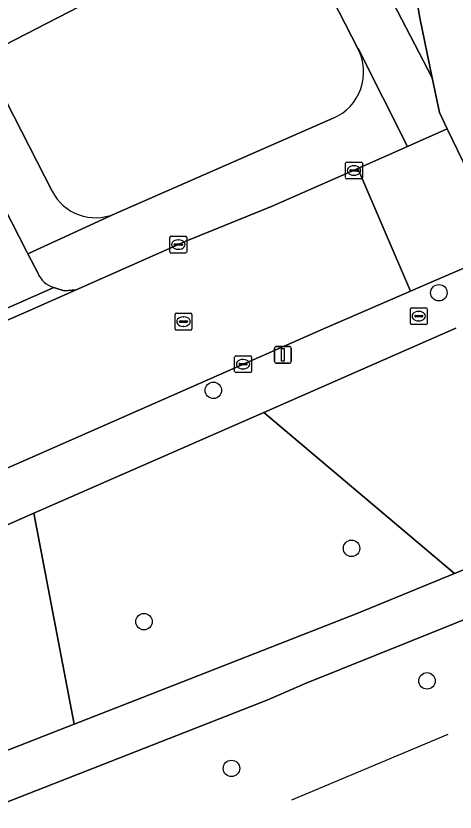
# Model space of a CAD drawing. Extents: x 159352 to 160617, y 385888 to 387323.
# Drawn here: x 159792.27 to 159818.35, y 386393.37 to 386440.65 of the extents above; entities that cross this region are included whole.
import ezdxf

# ---------------------------------------------------------------- set-up
doc = ezdxf.new("R2010")
doc.units = 0
for name, color, linetype in [('IMGEO_Boom', 7, 'Continuous'), ('IMGEO_Brandkraan', 7, 'Continuous'), ('IMGEO_Fietspad_gesloten', 7, 'Continuous'), ('IMGEO_Groenvoorziening', 7, 'Continuous'), ('IMGEO_Hek', 7, 'Continuous'), ('IMGEO_Kolk', 7, 'Continuous'), ('IMGEO_Lichtmast', 7, 'Continuous'), ('IMGEO_Parkeervlak_open', 7, 'Continuous'), ('IMGEO_Rijbaan_lokaal_gesloten', 7, 'Continuous'), ('IMGEO_Rijbaan_lokaal_open', 7, 'Continuous'), ('IMGEO_Rioolput', 7, 'Continuous'), ('IMGEO_Verkeerseiland_groen', 7, 'Continuous'), ('IMGEO_Voetpad_halfverhard', 7, 'Continuous'), ('IMGEO_Voetpad_open', 7, 'Continuous')]:
    doc.layers.add(name, color=color, linetype=linetype)

msp = doc.modelspace()

# ---------------------------------------------------------------- linework, layer by layer
at = {"layer": 'IMGEO_Boom'}
for centre in [(159817.392, 386424.213), (159803.995, 386418.419), (159812.206, 386409.032), (159799.872, 386404.682), (159816.689, 386401.163), (159805.07, 386395.966)]:
    msp.add_circle(centre, 0.489, dxfattribs=at)
at = {"layer": 'IMGEO_Brandkraan'}
for p, q in [((159815.697, 386422.396), (159815.697, 386423.248)), ((159815.772, 386423.322), (159816.624, 386423.322)), ((159816.185, 386423.102), (159816.21, 386423.102)), ((159816.698, 386423.248), (159816.698, 386422.396)), ((159815.956, 386422.816), (159815.956, 386422.828)), ((159816.394, 386422.779), (159815.996, 386422.779)), ((159815.999, 386422.865), (159816.397, 386422.865)), ((159816.44, 386422.828), (159816.44, 386422.816)), ((159816.624, 386422.322), (159815.772, 386422.322)), ((159816.208, 386422.542), (159816.183, 386422.542))]:
    msp.add_line(p, q, dxfattribs=at)
for points in [[(159815.697, 386422.396), (159815.697, 386423.248)], [(159815.772, 386423.322), (159816.624, 386423.322)], [(159816.698, 386423.248), (159816.698, 386422.396)], [(159816.624, 386422.322), (159815.772, 386422.322)]]:
    msp.add_lwpolyline(points, dxfattribs=at)
for centre, radius, start, end in [((159815.774, 386423.246), 0.0765, 91.552, 178.448), ((159815.774, 386423.246), 0.0765, 91.552, 178.448), ((159816.622, 386423.246), 0.0765, 1.552, 88.448), ((159816.622, 386423.246), 0.0765, 1.552, 88.448), ((159815.996, 386422.825), 0.0403, 85.8775, 175.7526), ((159815.993, 386422.815), 0.0366, 178.938, 274.7102), ((159816.397, 386422.822), 0.043, 264.8664, 352.4533), ((159816.401, 386422.827), 0.0386, 1.7309, 96.639), ((159815.774, 386422.398), 0.0765, 181.552, 268.448), ((159815.774, 386422.398), 0.0765, 181.552, 268.448), ((159816.622, 386422.398), 0.0765, 271.552, 358.448), ((159816.622, 386422.398), 0.0765, 271.552, 358.448)]:
    msp.add_arc(centre, radius, start, end, dxfattribs=at)
for centre, major_axis, ratio, start_param, end_param in [((159816.184, 386422.822), (-0.387, 0.002), 0.722429, 4.712389, 7.853982), ((159816.209, 386422.822), (-0.39, 0.002), 0.717154, 1.570796, 4.712389)]:
    msp.add_ellipse(centre, major_axis=major_axis, ratio=ratio, start_param=start_param, end_param=end_param, dxfattribs=at)
at = {"layer": 'IMGEO_Fietspad_gesloten'}
msp.add_lwpolyline([(159814.816, 386449.191), (159816.258, 386440.546), (159816.992, 386436.967), (159817.422, 386434.909), (159817.89, 386433.94), (159821.364, 386426.753), (159825.393, 386427.828), (159821.003, 386436.041), (159819.899, 386438.484)], dxfattribs=at)
at = {"layer": 'IMGEO_Groenvoorziening'}
for points in [[(159812.587, 386438.71), (159808.097, 386447.447), (159790.308, 386438.271), (159794.412, 386430.247)], [(159798.144, 386428.907), (159811.121, 386434.572)], [(159818.398, 386422.11), (159806.998, 386417.111), (159818.311, 386407.546), (159823.256, 386409.571), (159827.493, 386411.644), (159822.146, 386420.883)], [(159782.763, 386400.099), (159784.751, 386397.29), (159786.407, 386394.951), (159795.721, 386398.588), (159793.338, 386411.122), (159784.828, 386407.391)], [(159835.092, 386387.037), (159840.229, 386390.213), (159828.863, 386409.276), (159820.002, 386405.246), (159809.416, 386400.989), (159807.237, 386400.04), (159788.067, 386392.544), (159801.827, 386372.739), (159803.124, 386370.891), (159804.23, 386371.71), (159805.367, 386370.068), (159807.356, 386369.838), (159809.821, 386371.418)]]:
    msp.add_lwpolyline(points, dxfattribs=at)
msp.add_lwpolyline([(159818.311, 386407.546), (159806.998, 386417.111), (159793.338, 386411.122), (159795.721, 386398.588), (159799.335, 386399.999), (159812.57, 386405.194)], close=True, dxfattribs=at)
for centre, radius, start, end in [((159809.907, 386437.331), 3.014, 293.7502, 27.2336), ((159796.993, 386431.567), 2.899, 207.0913, 293.4067)]:
    msp.add_arc(centre, radius, start, end, dxfattribs=at)
at = {"layer": 'IMGEO_Hek'}
msp.add_lwpolyline([(159817.92, 386397.986), (159808.642, 386394.071)], dxfattribs=at)
at = {"layer": 'IMGEO_Kolk'}
for p, q in [((159811.846, 386431.047), (159811.846, 386431.899)), ((159811.921, 386431.973), (159812.773, 386431.973)), ((159812.334, 386431.753), (159812.359, 386431.753)), ((159812.847, 386431.899), (159812.847, 386431.047)), ((159812.105, 386431.467), (159812.105, 386431.479)), ((159812.543, 386431.43), (159812.145, 386431.43)), ((159812.148, 386431.516), (159812.546, 386431.516)), ((159812.357, 386431.193), (159812.332, 386431.193)), ((159812.589, 386431.479), (159812.589, 386431.467)), ((159812.773, 386430.973), (159811.921, 386430.973)), ((159801.409, 386426.647), (159801.409, 386427.499)), ((159801.484, 386427.573), (159802.336, 386427.573)), ((159801.897, 386427.353), (159801.922, 386427.353)), ((159802.41, 386427.499), (159802.41, 386426.647)), ((159801.668, 386427.067), (159801.668, 386427.079)), ((159802.106, 386427.03), (159801.708, 386427.03)), ((159801.711, 386427.116), (159802.109, 386427.116)), ((159802.152, 386427.079), (159802.152, 386427.067)), ((159802.336, 386426.573), (159801.484, 386426.573)), ((159801.92, 386426.793), (159801.895, 386426.793)), ((159805.26, 386419.543), (159805.26, 386420.395)), ((159805.335, 386420.469), (159806.187, 386420.469)), ((159806.261, 386420.395), (159806.261, 386419.543)), ((159805.519, 386419.963), (159805.519, 386419.975)), ((159805.957, 386419.926), (159805.559, 386419.926)), ((159805.562, 386420.012), (159805.96, 386420.012)), ((159805.748, 386420.249), (159805.773, 386420.249)), ((159806.003, 386419.975), (159806.003, 386419.963)), ((159806.187, 386419.469), (159805.335, 386419.469)), ((159805.771, 386419.689), (159805.746, 386419.689))]:
    msp.add_line(p, q, dxfattribs=at)
for points in [[(159811.846, 386431.047), (159811.846, 386431.899)], [(159811.921, 386431.973), (159812.773, 386431.973)], [(159812.847, 386431.899), (159812.847, 386431.047)], [(159812.773, 386430.973), (159811.921, 386430.973)], [(159801.409, 386426.647), (159801.409, 386427.499)], [(159801.484, 386427.573), (159802.336, 386427.573)], [(159802.41, 386427.499), (159802.41, 386426.647)], [(159802.336, 386426.573), (159801.484, 386426.573)], [(159805.26, 386419.543), (159805.26, 386420.395)], [(159805.335, 386420.469), (159806.187, 386420.469)], [(159806.261, 386420.395), (159806.261, 386419.543)], [(159806.187, 386419.469), (159805.335, 386419.469)]]:
    msp.add_lwpolyline(points, dxfattribs=at)
for centre, radius, start, end in [((159811.923, 386431.897), 0.0765, 91.552, 178.448), ((159811.923, 386431.897), 0.0765, 91.552, 178.448), ((159812.771, 386431.897), 0.0765, 1.552, 88.448), ((159812.771, 386431.897), 0.0765, 1.552, 88.448), ((159812.145, 386431.476), 0.0403, 85.8775, 175.7526), ((159812.142, 386431.466), 0.0366, 178.938, 274.7102), ((159812.546, 386431.473), 0.043, 264.8664, 352.4533), ((159812.55, 386431.478), 0.0386, 1.7309, 96.639), ((159811.923, 386431.049), 0.0765, 181.552, 268.448), ((159811.923, 386431.049), 0.0765, 181.552, 268.448), ((159812.771, 386431.049), 0.0765, 271.552, 358.448), ((159812.771, 386431.049), 0.0765, 271.552, 358.448), ((159801.486, 386427.497), 0.0765, 91.552, 178.448), ((159801.486, 386427.497), 0.0765, 91.552, 178.448), ((159802.334, 386427.497), 0.0765, 1.552, 88.448), ((159802.334, 386427.497), 0.0765, 1.552, 88.448), ((159801.708, 386427.076), 0.0403, 85.8775, 175.7526), ((159801.705, 386427.066), 0.0366, 178.938, 274.7102), ((159802.109, 386427.073), 0.043, 264.8664, 352.4533), ((159802.113, 386427.078), 0.0386, 1.7309, 96.639), ((159801.486, 386426.649), 0.0765, 181.552, 268.448), ((159801.486, 386426.649), 0.0765, 181.552, 268.448), ((159802.334, 386426.649), 0.0765, 271.552, 358.448), ((159802.334, 386426.649), 0.0765, 271.552, 358.448), ((159805.337, 386420.393), 0.0765, 91.552, 178.448), ((159805.337, 386420.393), 0.0765, 91.552, 178.448), ((159806.185, 386420.393), 0.0765, 1.552, 88.448), ((159806.185, 386420.393), 0.0765, 1.552, 88.448), ((159805.559, 386419.972), 0.0403, 85.8775, 175.7526), ((159805.556, 386419.962), 0.0366, 178.938, 274.7102), ((159805.96, 386419.969), 0.043, 264.8664, 352.4533), ((159805.964, 386419.974), 0.0386, 1.7309, 96.639), ((159805.337, 386419.545), 0.0765, 181.552, 268.448), ((159805.337, 386419.545), 0.0765, 181.552, 268.448), ((159806.185, 386419.545), 0.0765, 271.552, 358.448), ((159806.185, 386419.545), 0.0765, 271.552, 358.448)]:
    msp.add_arc(centre, radius, start, end, dxfattribs=at)
for centre, major_axis, ratio, start_param, end_param in [((159812.333, 386431.473), (-0.387, 0.002), 0.722429, 4.712389, 7.853982), ((159812.358, 386431.473), (-0.39, 0.002), 0.717154, 1.570796, 4.712389), ((159801.896, 386427.073), (-0.387, 0.002), 0.722429, 4.712389, 7.853982), ((159801.921, 386427.073), (-0.39, 0.002), 0.717154, 1.570796, 4.712389), ((159805.747, 386419.969), (-0.387, 0.002), 0.722429, 4.712389, 7.853982), ((159805.772, 386419.969), (-0.39, 0.002), 0.717154, 1.570796, 4.712389)]:
    msp.add_ellipse(centre, major_axis=major_axis, ratio=ratio, start_param=start_param, end_param=end_param, dxfattribs=at)
at = {"layer": 'IMGEO_Lichtmast'}
for p, q in [((159807.63, 386420.125), (159807.63, 386420.925)), ((159807.63, 386420.925), (159807.63, 386420.125)), ((159807.73, 386421.025), (159808.52, 386421.025)), ((159808.52, 386421.025), (159807.73, 386421.025)), ((159808.62, 386420.925), (159808.62, 386420.125)), ((159808.62, 386420.125), (159808.62, 386420.925)), ((159808.52, 386420.025), (159807.73, 386420.025)), ((159807.73, 386420.025), (159808.52, 386420.025))]:
    msp.add_line(p, q, dxfattribs=at)
msp.add_lwpolyline([(159808.05, 386420.9), (159808.2, 386420.9), (159808.2, 386420.15), (159808.05, 386420.15), (159808.05, 386420.9)], dxfattribs=at)
for centre, start, end in [((159807.73, 386420.925), 90, 180), ((159807.73, 386420.925), 90, 180), ((159808.52, 386420.925), 0, 90), ((159808.52, 386420.925), 360, 90), ((159807.73, 386420.125), 180, 270), ((159807.73, 386420.125), 180, 270), ((159808.52, 386420.125), 270, 0), ((159808.52, 386420.125), 270, 0)]:
    msp.add_arc(centre, 0.1, start, end, dxfattribs=at)
at = {"layer": 'IMGEO_Parkeervlak_open'}
for points in [[(159793.56, 386425.388), (159792.974, 386426.53), (159792.915, 386426.644), (159788.799, 386434.664), (159786.711, 386438.751), (159758.813, 386424.745), (159755.254, 386431.554), (159750.18, 386428.951), (159740.866, 386447.103), (159736.596, 386444.912), (159724.093, 386469.28)], [(159778.141, 386417.294), (159784.347, 386420.037), (159794.516, 386424.524)]]:
    msp.add_lwpolyline(points, dxfattribs=at)
msp.add_arc((159794.943, 386425.958), 1.496, 202.3858, 253.4019, dxfattribs=at)
at = {"layer": 'IMGEO_Rijbaan_lokaal_gesloten'}
msp.add_lwpolyline([(159783.34, 386410.105), (159801.996, 386418.316), (159810.686, 386422.123), (159815.707, 386424.299), (159812.575, 386431.59), (159807.487, 386429.35), (159802.45, 386427.311), (159795.842, 386424.384), (159792.901, 386423.081), (159777.498, 386416.357)], dxfattribs=at)
at = {"layer": 'IMGEO_Rijbaan_lokaal_open'}
msp.add_lwpolyline([(159817.89, 386433.94), (159815.523, 386432.893), (159812.575, 386431.59), (159815.707, 386424.299), (159817.211, 386424.957), (159819.288, 386425.855), (159821.364, 386426.753)], close=True, dxfattribs=at)
msp.add_lwpolyline([(159777.498, 386416.357), (159792.901, 386423.081), (159795.842, 386424.384), (159795.131, 386424.326), (159794.516, 386424.524), (159784.347, 386420.037), (159778.141, 386417.294)], dxfattribs=at)
at = {"layer": 'IMGEO_Rioolput'}
for p, q in [((159801.72, 386422.072), (159801.72, 386422.924)), ((159801.795, 386422.998), (159802.647, 386422.998)), ((159802.208, 386422.778), (159802.233, 386422.778)), ((159802.721, 386422.924), (159802.721, 386422.072)), ((159801.979, 386422.492), (159801.979, 386422.504)), ((159802.417, 386422.455), (159802.019, 386422.455)), ((159802.022, 386422.541), (159802.42, 386422.541)), ((159802.231, 386422.218), (159802.206, 386422.218)), ((159802.463, 386422.504), (159802.463, 386422.492)), ((159802.647, 386421.998), (159801.795, 386421.998))]:
    msp.add_line(p, q, dxfattribs=at)
for points in [[(159801.72, 386422.072), (159801.72, 386422.924)], [(159801.795, 386422.998), (159802.647, 386422.998)], [(159802.721, 386422.924), (159802.721, 386422.072)], [(159802.647, 386421.998), (159801.795, 386421.998)]]:
    msp.add_lwpolyline(points, dxfattribs=at)
for centre, radius, start, end in [((159801.797, 386422.922), 0.0765, 91.552, 178.448), ((159801.797, 386422.922), 0.0765, 91.552, 178.448), ((159802.645, 386422.922), 0.0765, 1.552, 88.448), ((159802.645, 386422.922), 0.0765, 1.552, 88.448), ((159802.019, 386422.501), 0.0403, 85.8775, 175.7526), ((159802.016, 386422.491), 0.0366, 178.938, 274.7102), ((159802.42, 386422.498), 0.043, 264.8664, 352.4533), ((159802.424, 386422.503), 0.0386, 1.7309, 96.639), ((159801.797, 386422.074), 0.0765, 181.552, 268.448), ((159801.797, 386422.074), 0.0765, 181.552, 268.448), ((159802.645, 386422.074), 0.0765, 271.552, 358.448), ((159802.645, 386422.074), 0.0765, 271.552, 358.448)]:
    msp.add_arc(centre, radius, start, end, dxfattribs=at)
for centre, major_axis, ratio, start_param, end_param in [((159802.207, 386422.498), (-0.387, 0.002), 0.722429, 4.712389, 7.853982), ((159802.232, 386422.498), (-0.39, 0.002), 0.717154, 1.570796, 4.712389)]:
    msp.add_ellipse(centre, major_axis=major_axis, ratio=ratio, start_param=start_param, end_param=end_param, dxfattribs=at)
at = {"layer": 'IMGEO_Verkeerseiland_groen'}
msp.add_lwpolyline([(159814.335, 386450.771), (159810.797, 386448.916), (159816.992, 386436.967), (159816.258, 386440.546), (159814.816, 386449.191)], dxfattribs=at)
at = {"layer": 'IMGEO_Voetpad_halfverhard'}
msp.add_lwpolyline([(159788.067, 386392.544), (159807.237, 386400.04), (159809.416, 386400.989), (159820.002, 386405.246), (159828.863, 386409.276), (159827.493, 386411.644), (159823.256, 386409.571), (159818.311, 386407.546), (159812.57, 386405.194), (159799.335, 386399.999), (159795.721, 386398.588), (159786.407, 386394.951)], close=True, dxfattribs=at)
at = {"layer": 'IMGEO_Voetpad_open'}
msp.add_lwpolyline([(159810.797, 386448.916), (159814.335, 386450.771), (159812.971, 386453.414), (159808.35, 386451.022), (159764.277, 386537.334), (159763.305, 386535.626), (159806.88, 386450.267), (159808.097, 386447.447), (159812.587, 386438.71), (159812.603, 386438.708), (159815.523, 386432.893), (159817.89, 386433.94), (159817.422, 386434.909), (159816.992, 386436.967)], close=True, dxfattribs=at)
for points in [[(159758.772, 386500), (159746.188, 386524.627), (159741.53, 386522.35), (159739.906, 386521.405), (159727.124, 386512.381), (159728.827, 386509.923), (159730.408, 386511.042), (159739.814, 386517.637), (159743.087, 386511.24), (159748.84, 386513.971), (159754.838, 386501.94), (159749.257, 386499.196), (159752.201, 386493.449), (159753.152, 386491.592), (159765.356, 386467.81), (159770.579, 386470.367), (159786.711, 386438.751), (159788.799, 386434.664), (159792.915, 386426.644), (159792.974, 386426.53), (159798.144, 386428.907)], [(159794.412, 386430.247), (159790.308, 386438.271), (159808.097, 386447.447), (159806.88, 386450.267), (159788.823, 386441.192), (159758.772, 386500)], [(159812.575, 386431.59), (159815.523, 386432.893), (159812.603, 386438.708), (159812.587, 386438.71)], [(159811.121, 386434.572), (159798.144, 386428.907), (159792.974, 386426.53), (159793.56, 386425.388)], [(159794.516, 386424.524), (159795.131, 386424.326), (159795.842, 386424.384), (159802.45, 386427.311), (159807.487, 386429.35), (159812.575, 386431.59)], [(159822.146, 386420.883), (159822.147, 386420.887), (159819.288, 386425.855), (159817.211, 386424.957), (159815.707, 386424.299), (159810.686, 386422.123), (159801.996, 386418.316), (159783.34, 386410.105), (159782.846, 386409.867), (159782.374, 386409.586), (159781.93, 386409.264), (159781.517, 386408.903), (159781.137, 386408.507), (159780.794, 386408.079), (159780.491, 386407.622), (159780.23, 386407.139), (159780.013, 386406.635), (159779.841, 386406.114), (159779.718, 386405.579), (159779.642, 386405.036), (159784.632, 386407.419), (159784.828, 386407.391), (159793.338, 386411.122), (159806.998, 386417.111)], [(159806.998, 386417.111), (159818.398, 386422.11)]]:
    msp.add_lwpolyline(points, dxfattribs=at)
for centre, radius, start, end in [((159809.907, 386437.331), 3.014, 293.7502, 27.2336), ((159796.993, 386431.567), 2.899, 207.0913, 293.4067), ((159794.943, 386425.958), 1.496, 202.3858, 253.4019)]:
    msp.add_arc(centre, radius, start, end, dxfattribs=at)

doc.saveas('drawing.dxf')
